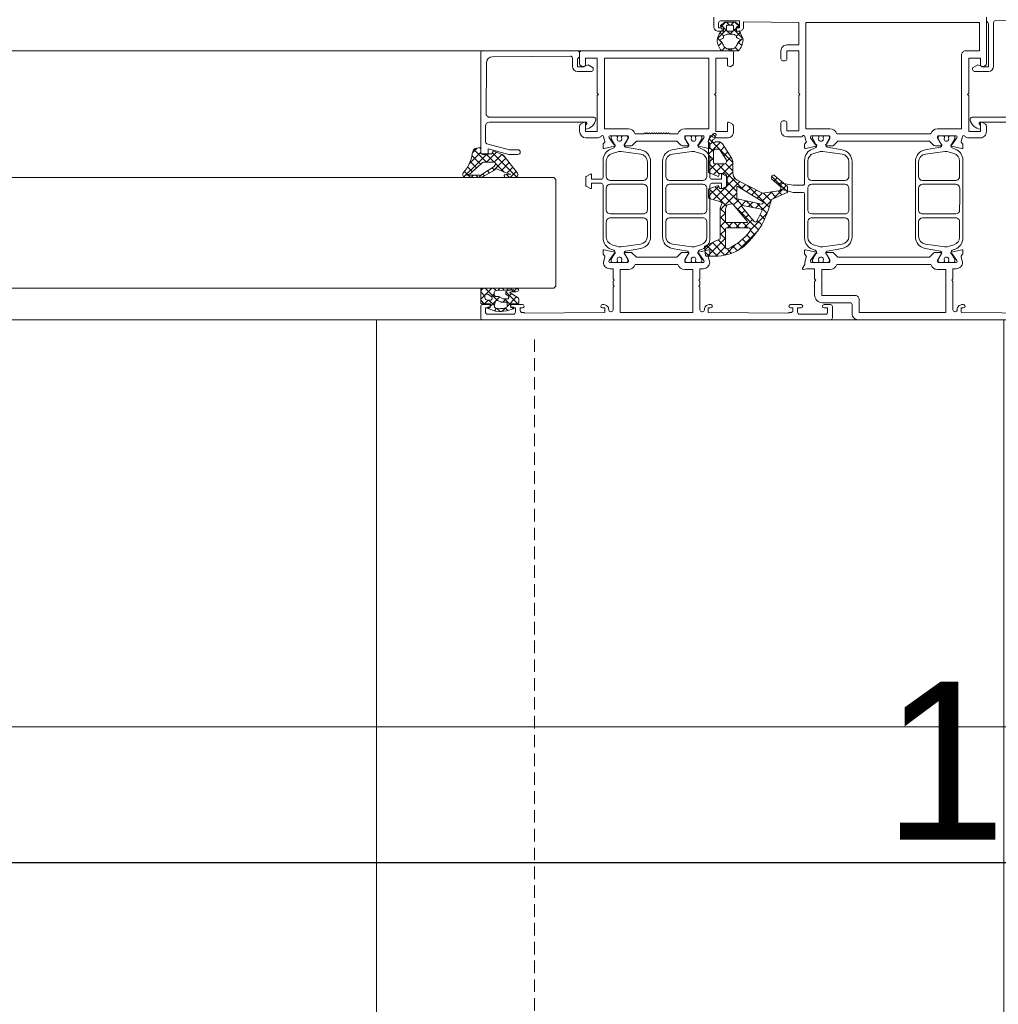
# Model space of a CAD drawing. Header units: millimetres. Extents: x 3652085 to 3778338, y -303702 to -273644.
# Tile 350 of 588: x 3709829 to 3710077, y -276650 to -276401. Entities that reach past the tile are written whole.
import ezdxf

# ---------------------------------------------------------------- set-up
doc = ezdxf.new("R2010")
doc.units = ezdxf.units.MM
doc.header["$PDMODE"] = 34
for name, pattern in [('AUSGEZOGEN', [0]), ('DASHED', [0.75, 0.5, -0.25]), ('HIDDEN2', [4.7625, 3.175, -1.5875])]:
    doc.linetypes.add(name, pattern=pattern)
doc.layers.add('!!!! BALCONY', color=7, linetype='Continuous')
doc.layers.add('DOOR', color=7, linetype='AUSGEZOGEN')
doc.layers.add('DIM-03    (HAUSART)', color=111, linetype='Continuous', lineweight=5)
doc.styles.add('1-20 Eng HA', font='arial.ttf', dxfattribs={"height": 40})
doc.dimstyles.new('1-20 Eng HA', dxfattribs={"dimtxt": 40, "dimasz": 16, "dimexe": 16, "dimexo": 5, "dimgap": 5, "dimtad": 1, "dimdec": 0, "dimlfac": -1, "dimzin": 0, "dimdsep": 46, "dimtxsty": '1-20 Eng HA', "dimblk": 'OBLIQUE', "dimcen": 0.09, "dimdle": 16, "dimclrd": 256, "dimclre": 256, "dimclrt": 256, "dimadec": 0, "dimazin": 0, "dimtfac": 1, "dimtdec": 0, "dimtofl": 0, "dimtmove": 0, "dimatfit": 3, "dimldrblk": 'OBLIQUE', "dimfxl": 1, "dimtolj": 1, "dimtzin": 0, "dimlwe": 0, "dimarcsym": 0})

# ---------------------------------------------------------------- blocks, each defined once
blk = doc.blocks.new('_Oblique')
at = {"color": 0, "linetype": 'ByBlock', "lineweight": -2}
blk.add_line((-0.5, -0.5), (0.5, 0.5), dxfattribs=at)
blk = doc.blocks.new('*D529')
at = {"layer": 'Defpoints', "color": 0, "lineweight": 0, "transparency": 16777216}
for p in [(3709329.54, -276474.75), (3709959.65, -276476.55), (3709959.65, -276682.11)]:
    blk.add_point(p, dxfattribs=at)
at = {"layer": 'DIM-03    (HAUSART)', "linetype": 'HIDDEN2', "lineweight": 0, "transparency": 16777216}
for p, q in [((3709329.54, -276479.75), (3709329.54, -276698.11)), ((3709959.65, -276481.55), (3709959.65, -276698.11))]:
    blk.add_line(p, q, dxfattribs=at)
at = {"layer": 'DIM-03    (HAUSART)', "lineweight": -2, "transparency": 16777216}
blk.add_line((3709313.54, -276682.11), (3709975.65, -276682.11), dxfattribs=at)
at = {"layer": 'DIM-03    (HAUSART)', "lineweight": -2, "transparency": 16777216, "xscale": 16, "yscale": 16, "zscale": 16, "rotation": 180}
blk.add_blockref('_Oblique', (3709329.54, -276682.11), dxfattribs=at)
at = {"layer": 'DIM-03    (HAUSART)', "lineweight": -2, "transparency": 16777216, "xscale": 16, "yscale": 16, "zscale": 16}
blk.add_blockref('_Oblique', (3709959.65, -276682.11), dxfattribs=at)
at = {"layer": 'DIM-03    (HAUSART)', "lineweight": 0, "transparency": 16777216, "insert": (3709644.59, -276656.68), "char_height": 40, "attachment_point": 5, "style": '1-20 Eng HA'}
blk.add_mtext('\\A1;630', dxfattribs=at)
blk = doc.blocks.new('*D530')
at = {"layer": 'Defpoints', "color": 0, "lineweight": 0, "transparency": 16777216}
for p in [(3710889.56, -276474.75), (3709959.65, -276476.55), (3710889.56, -276682.11)]:
    blk.add_point(p, dxfattribs=at)
at = {"layer": 'DIM-03    (HAUSART)', "linetype": 'HIDDEN2', "lineweight": 0, "transparency": 16777216}
for p, q in [((3710889.56, -276479.75), (3710889.56, -276698.11)), ((3709959.65, -276481.55), (3709959.65, -276698.11))]:
    blk.add_line(p, q, dxfattribs=at)
at = {"layer": 'DIM-03    (HAUSART)', "lineweight": -2, "transparency": 16777216}
blk.add_line((3709943.65, -276682.11), (3710905.56, -276682.11), dxfattribs=at)
at = {"layer": 'DIM-03    (HAUSART)', "lineweight": -2, "transparency": 16777216, "xscale": 16, "yscale": 16, "zscale": 16, "rotation": 180}
blk.add_blockref('_Oblique', (3709959.65, -276682.11), dxfattribs=at)
at = {"layer": 'DIM-03    (HAUSART)', "lineweight": -2, "transparency": 16777216, "xscale": 16, "yscale": 16, "zscale": 16}
blk.add_blockref('_Oblique', (3710889.56, -276682.11), dxfattribs=at)
at = {"layer": 'DIM-03    (HAUSART)', "lineweight": 0, "transparency": 16777216, "insert": (3710424.61, -276656.68), "char_height": 40, "attachment_point": 5, "style": '1-20 Eng HA'}
blk.add_mtext('\\A1;930', dxfattribs=at)
blk = doc.blocks.new('*D531')
at = {"layer": 'Defpoints', "color": 0, "lineweight": 0, "transparency": 16777216}
for p in [(3709295.05, -276480.55), (3710925.16, -276480.22), (3710925.16, -276741.34)]:
    blk.add_point(p, dxfattribs=at)
at = {"layer": 'DIM-03    (HAUSART)', "linetype": 'HIDDEN2', "lineweight": 0, "transparency": 16777216}
for p, q in [((3709295.05, -276485.55), (3709295.05, -276757.34)), ((3710925.16, -276485.22), (3710925.16, -276757.34))]:
    blk.add_line(p, q, dxfattribs=at)
at = {"layer": 'DIM-03    (HAUSART)', "lineweight": -2, "transparency": 16777216}
blk.add_line((3709279.05, -276741.34), (3710941.16, -276741.34), dxfattribs=at)
at = {"layer": 'DIM-03    (HAUSART)', "lineweight": -2, "transparency": 16777216, "xscale": 16, "yscale": 16, "zscale": 16, "rotation": 180}
blk.add_blockref('_Oblique', (3709295.05, -276741.34), dxfattribs=at)
at = {"layer": 'DIM-03    (HAUSART)', "lineweight": -2, "transparency": 16777216, "xscale": 16, "yscale": 16, "zscale": 16}
blk.add_blockref('_Oblique', (3710925.16, -276741.34), dxfattribs=at)
at = {"layer": 'DIM-03    (HAUSART)', "lineweight": 0, "transparency": 16777216, "insert": (3710110.1, -276715.9), "char_height": 40, "attachment_point": 5, "style": '1-20 Eng HA'}
blk.add_mtext('\\A1;1630', dxfattribs=at)
blk = doc.blocks.new('*D525')
at = {"layer": 'Defpoints', "color": 0, "lineweight": 0, "transparency": 16777216}
for p in [(3710885.16, -276613.85), (3710885.16, -276620.55), (3709335.05, -276626.55)]:
    blk.add_point(p, dxfattribs=at)
at = {"layer": 'DIM-03    (HAUSART)', "linetype": 'HIDDEN2', "lineweight": 0, "transparency": 16777216}
for p, q in [((3709335.05, -276621.55), (3709335.05, -276597.85)), ((3710885.16, -276615.55), (3710885.16, -276597.85))]:
    blk.add_line(p, q, dxfattribs=at)
at = {"layer": 'DIM-03    (HAUSART)', "lineweight": -2, "transparency": 16777216}
blk.add_line((3709319.05, -276613.85), (3710901.16, -276613.85), dxfattribs=at)
at = {"layer": 'DIM-03    (HAUSART)', "lineweight": -2, "transparency": 16777216, "xscale": 16, "yscale": 16, "zscale": 16, "rotation": 180}
blk.add_blockref('_Oblique', (3709335.05, -276613.85), dxfattribs=at)
at = {"layer": 'DIM-03    (HAUSART)', "lineweight": -2, "transparency": 16777216, "xscale": 16, "yscale": 16, "zscale": 16}
blk.add_blockref('_Oblique', (3710885.16, -276613.85), dxfattribs=at)
at = {"layer": 'DIM-03    (HAUSART)', "lineweight": 0, "transparency": 16777216, "insert": (3710110.1, -276588.43), "char_height": 40, "attachment_point": 5, "style": '1-20 Eng HA'}
blk.add_mtext('\\A1;1550', dxfattribs=at)
blk = doc.blocks.new('F_042')
at = {"color": 252, "lineweight": 0}
for p, q in [((879.02, -8.22), (880.17, -7.07)), ((881.19, -7.82), (880.44, -7.07)), ((881.54, -7.82), (882.29, -7.07)), ((883.73, -8.24), (882.56, -7.07)), ((878.16, -11.2), (880.49, -8.87)), ((879.82, -10.69), (878.84, -9.71)), ((879.52, -8.27), (879.1, -7.85)), ((881.42, -10.17), (879.74, -8.49)), ((881.31, -10.17), (882.18, -9.3)), ((882.22, -9.26), (883.04, -8.44)), ((883.21, -9.84), (882.29, -8.92)), ((883.21, -8.27), (883.65, -7.83)), ((884.57, -11.2), (883.21, -9.84)), ((883.56, -10.04), (883.9, -9.7)), ((879.44, -12.43), (878.17, -11.16)), ((878.44, -13.04), (879.3, -12.18)), ((882.94, -10.66), (883.56, -10.04)), ((883.39, -12.33), (884.56, -11.16)), ((884.3, -13.06), (883.46, -12.21)), ((879.25, -14.37), (879.14, -14.26)), ((879.23, -14.37), (880.03, -13.57)), ((880.03, -13.57), (880.08, -13.52)), ((881.37, -14.37), (880.85, -13.85)), ((881.35, -14.37), (881.87, -13.85)), ((883.49, -14.37), (882.67, -13.54)), ((883.47, -14.37), (883.83, -14.01)), ((820.96, -36.37), (820.97, -36.37))]:
    blk.add_line(p, q, dxfattribs=at)
at = {"lineweight": 0}
for p, q in [((880.64, -42.62), (886.64, -36.62)), ((885.07, -36.07), (885.7, -35.43)), ((883.83, -39.67), (882.83, -38.67)), ((886.81, -40.53), (883.76, -37.48)), ((885.54, -39.84), (886.81, -38.57)), ((886.81, -38.41), (885.8, -37.4)), ((946.24, -39.33), (943.06, -42.51)), ((944.76, -38.84), (944.49, -39.11)), ((945.41, -38.96), (946.57, -40.12)), ((882.29, -42.37), (881.16, -41.24)), ((882.99, -40.95), (881.99, -39.96)), ((885.54, -41.96), (886.81, -40.69)), ((886.81, -42.65), (885.54, -41.38)), ((941.56, -40.07), (935.39, -46.24)), ((938.13, -41.54), (941.31, -44.72)), ((939.08, -40.58), (938.15, -41.51)), ((939.13, -40.56), (941.09, -42.53)), ((940.53, -40), (943.04, -42.51)), ((943.23, -40.37), (941.06, -42.54)), ((942.87, -40.37), (945.23, -42.73)), ((944.49, -40.02), (947.4, -42.92)), ((946.72, -40.82), (944.86, -42.68)), ((877.98, -49.52), (884.54, -42.96)), ((880.64, -44.74), (882.56, -42.82)), ((882.35, -44.55), (880.64, -42.85)), ((883.17, -45.37), (882.35, -44.55)), ((883.46, -43.55), (882.87, -42.95)), ((885.56, -45.64), (883.46, -43.55)), ((884.12, -45.5), (886.81, -42.81)), ((886.81, -44.77), (885, -42.96)), ((936.4, -43.74), (937.91, -45.26)), ((937.26, -42.64), (939.35, -44.73)), ((940.78, -42.82), (938.57, -45.03)), ((941.61, -43.96), (941.02, -44.55)), ((942.79, -44.75), (942.27, -45.27)), ((944.86, -42.68), (944.49, -43.05)), ((945.23, -42.73), (948.74, -46.24)), ((946.61, -42.89), (945.51, -44)), ((947.79, -43.69), (946.54, -44.94)), ((947.16, -42.35), (946.61, -42.89)), ((868.07, -48.83), (870.85, -46.04)), ((870.23, -47.28), (869.43, -46.49)), ((879.7, -49.93), (882.3, -47.33)), ((885.55, -51.99), (880.16, -46.6)), ((881.23, -45.55), (880.64, -44.97)), ((882.3, -46.62), (881.23, -45.55)), ((886.41, -45.33), (886.81, -44.93)), ((935.53, -44.85), (937.05, -46.37)), ((938.01, -45.59), (937.23, -46.37)), ((938.27, -45.61), (938.53, -45.88)), ((943.97, -45.54), (943.52, -45.99)), ((944.27, -45.7), (944.93, -46.37)), ((945.71, -45.77), (945.11, -46.37)), ((946.3, -45.77), (946.9, -46.37)), ((947.68, -45.77), (947.08, -46.37)), ((948.59, -44.86), (947.8, -45.65)), ((866.83, -50.06), (867.95, -48.95)), ((867.97, -49.26), (867.15, -48.44)), ((870.48, -51.77), (868.04, -49.33)), ((868.26, -50.76), (869.24, -49.78)), ((869.11, -48.28), (868.29, -47.46)), ((871.47, -53.91), (876.95, -48.43)), ((875.86, -50.8), (874.68, -49.61)), ((877.19, -50), (876.08, -48.89)), ((878.51, -49.2), (877.47, -48.16)), ((883.94, -52.5), (878.87, -47.44)), ((878.93, -52.81), (882.69, -49.06)), ((880.81, -53.06), (885.14, -48.73)), ((882.32, -53.67), (886.69, -49.29)), ((886.81, -51.14), (884.24, -48.56)), ((869.71, -51.42), (871.08, -50.05)), ((873.22, -52.39), (870.84, -50.02)), ((870.99, -52.27), (872.93, -50.33)), ((873.26, -54.56), (870.99, -52.29)), ((874.54, -51.59), (873.28, -50.33)), ((875.64, -53.98), (877.32, -52.3)), ((878.5, -53.44), (877.36, -52.29)), ((879.37, -52.18), (879.11, -51.92)), ((880.49, -53.3), (879.37, -52.18)), ((883.87, -54.56), (879.7, -50.39)), ((886.34, -51.77), (886.81, -51.3)), ((872.03, -55.47), (874.64, -52.86)), ((874.95, -54.13), (873.85, -53.03)), ((876.7, -53.76), (875.61, -52.66)), ((877.67, -54.73), (877.64, -54.7)), ((878.57, -55.62), (877.67, -54.73)), ((878.31, -53.44), (878.93, -52.81)), ((879.53, -54.46), (878.5, -53.44)), ((878.61, -55.25), (880.14, -53.72)), ((882.57, -55.54), (883.87, -54.24)), ((875.96, -59.38), (872.01, -55.43)), ((872.66, -56.96), (873.76, -55.86)), ((873.38, -58.36), (874.5, -57.24)), ((876.37, -57.67), (875.72, -57.02)), ((876.43, -57.44), (878.61, -55.25)), ((876.78, -55.95), (876.68, -55.86)), ((877.61, -56.78), (876.78, -55.95)), ((881.12, -59.11), (883.87, -56.36)), ((883.87, -56.68), (882.57, -55.38)), ((874.22, -59.64), (876.43, -57.44)), ((875.76, -60.22), (876.25, -59.73)), ((876.24, -59.66), (875.96, -59.38)), ((877.81, -59.11), (876.37, -57.67)), ((876.88, -59.11), (878.18, -57.81)), ((879.93, -59.11), (878.63, -57.81)), ((879, -59.11), (880.3, -57.81)), ((882.06, -59.11), (880.76, -57.81)), ((883.87, -58.8), (882.54, -57.48)), ((882.57, -59.78), (883.87, -58.48)), ((883.87, -60.92), (882.57, -59.62)), ((875.56, -61.09), (874.52, -60.06)), ((875.13, -60.86), (875.76, -60.22)), ((879.18, -64.72), (875.56, -61.09)), ((876.1, -62.01), (877.17, -60.94)), ((877.12, -63.1), (878.22, -62)), ((882.57, -61.9), (883.87, -60.6)), ((887.12, -66.29), (882.57, -61.75)), ((882.57, -64.03), (884.41, -62.18)), ((878.23, -64.12), (879.07, -63.28)), ((879.07, -63.28), (879.39, -62.96)), ((879.6, -64.88), (880.68, -63.79)), ((882.59, -66.01), (879.88, -63.3)), ((881.01, -65.59), (882.15, -64.44)), ((885.02, -66.31), (882.57, -63.87)), ((882.69, -66.03), (885.84, -62.87)), ((884.56, -66.28), (887.27, -63.56)), ((887.76, -64.81), (885.79, -62.85)), ((879.55, -64.92), (879.6, -64.88)), ((886.64, -66.32), (887.7, -65.26)), ((936.22, -75.29), (935.36, -74.43)), ((936.99, -74.37), (936.57, -74.79)), ((937.91, -74.86), (937.42, -74.37)), ((939.11, -74.37), (938.73, -74.75)), ((939.62, -74.45), (939.54, -74.37)), ((940.15, -74.98), (939.62, -74.45)), ((943.35, -74.37), (940.48, -77.24)), ((941.23, -74.37), (940.59, -75.01)), ((942.85, -75.56), (941.66, -74.37)), ((944.09, -74.67), (943.79, -74.37)), ((944.49, -75.07), (944.09, -74.67)), ((938.12, -75.35), (935.11, -78.36)), ((937.82, -79.01), (935.41, -76.6)), ((936.49, -74.86), (936.07, -75.29)), ((937.45, -76.52), (936.74, -75.8)), ((938.5, -77.1), (936.99, -78.61)), ((938.86, -77.93), (938.03, -77.1)), ((938.73, -74.75), (938.58, -74.89)), ((940.37, -77.32), (939.7, -76.65)), ((941.61, -76.44), (941.05, -75.87)), ((941.74, -76.57), (941.61, -76.44)), ((944.49, -77.19), (942.85, -75.56)), ((944.49, -75.35), (943.42, -76.42)), ((935, -78.31), (934.93, -78.24)), ((936.35, -79.66), (936.1, -79.41)), ((936.43, -79.17), (936.13, -79.47)), ((938.32, -79.39), (937.66, -80.05)), ((939.07, -80.25), (938.15, -79.34)), ((940.34, -79.5), (939.55, -80.29)), ((940.48, -77.24), (940.18, -77.54)), ((940.53, -77.47), (940.37, -77.32)), ((941.04, -80.11), (940.42, -79.49)), ((941.55, -78.5), (940.71, -77.66)), ((942.32, -77.52), (941.03, -78.81)), ((942, -78.94), (941.55, -78.5)), ((942.59, -79.53), (942.21, -79.16)), ((942.42, -77.42), (942.32, -77.52)), ((942.69, -79.27), (942.33, -79.63)), ((943.54, -78.37), (942.59, -77.42)), ((944.49, -77.47), (943.59, -78.37))]:
    blk.add_line(p, q, dxfattribs=at)
at = {"color": 252, "lineweight": 0}
for points in [[(794.45, -6.83), (814.18, -6.68, -0.416523), (814.68, -7.18), (814.69, -18.27, 0.414161), (815.99, -19.57), (819.49, -19.57, 0.414214), (819.99, -19.07), (819.99, -18.67), (818.69, -17.92), (817.69, -18.28), (817.69, -18.37), (815.99, -18.37), (815.99, -7.58, -0.19885), (816.13, -7.22), (816.34, -7.02, 0.19885), (816.49, -6.66), (816.49, -5.87, 0.414227)], [(793.69, -32.37), (817.99, -32.37, -0.739503), (818.2, -33, 0.242223), (817.99, -33.41), (817.99, -34.15, 0.326592), (820.64, -31.8, 0.49432), (820.14, -31.17), (793.83, -31.17, -0.416011)], [(885.49, -5.87), (885.49, -8.17, -0.414214), (884.29, -9.37), (883.69, -9.37, -0.414214), (883.39, -9.07), (883.39, -8.87, -0.414214), (883.69, -8.57), (884.29, -8.57), (884.29, -7.27, 0.414214), (883.79, -6.77), (878.99, -6.77), (878.99, -8.57), (879.59, -8.57, -0.414214), (879.89, -8.87), (879.89, -9.07, -0.414214), (879.59, -9.37), (878.99, -9.37, -0.414214), (877.99, -8.37), (877.99, -6.97), (863.99, -7.17), (863.99, -12.87), (866.99, -12.87, -0.414214), (868.49, -14.37), (868.49, -16.37, -0.414214), (867.99, -16.87), (867.49, -16.87, -0.414214), (866.99, -16.37), (866.99, -14.37), (863.99, -14.37), (863.99, -25.07), (863.69, -25.37), (863.99, -25.67), (863.99, -34.57), (866.99, -34.57), (866.99, -32.57, -0.414214), (867.49, -32.07), (867.99, -32.07, -0.414214), (868.49, -32.57), (868.49, -34.57, -0.414214), (866.99, -36.07), (863.2, -36.07, -0.299438), (863.01, -35.95, 0.8147), (862.44, -36.07), (862.08, -37.28, 0.248868), (862.11, -37.47), (862.47, -37.91, -0.171386), (862.51, -38.03), (862.51, -38.86, -0.479656), (862.27, -39.06), (859.6, -38.47, -1.18732), (859.73, -38.09), (860.99, -36.34, 0.522696), (860.84, -35.87), (856.32, -35.87, 0.414214), (856.12, -36.07), (856.12, -36.41, 0.131688), (856.15, -36.51), (856.99, -37.97, -1), (856.99, -38.37), (855.49, -38.37, -0.17265), (855.17, -38.26), (854.08, -37.17), (830.89, -37.17), (829.8, -38.26, -0.17265), (829.49, -38.37), (827.99, -38.37, -1), (827.99, -37.97), (828.83, -36.51, 0.131688), (828.85, -36.41), (828.85, -36.07, 0.414214), (828.65, -35.87), (824.14, -35.87, 0.522696), (823.99, -36.34), (825.25, -38.09, -1.18732), (825.37, -38.47), (822.71, -39.06, -0.479656), (822.46, -38.86), (822.46, -38.03, -0.171386), (822.51, -37.91), (822.86, -37.47, 0.248868), (822.9, -37.28), (822.54, -36.07, 0.879905), (821.95, -35.99, -0.186234), (821.86, -36.11, -0.146116), (820.99, -36.37), (818.09, -36.37, -0.414214), (816.49, -34.77), (816.49, -33.38, -0.267946), (816.74, -32.94), (817.69, -32.4, -0.57735), (817.99, -32.57), (817.99, -34.77), (820.99, -34.77), (820.99, -25.67), (821.29, -25.37), (820.99, -25.07), (820.99, -16.17), (817.99, -16.17), (817.99, -18.17), (817.32, -18.35, -0.198991), (817.17, -18.33), (816.74, -18.08, -0.267858), (816.49, -17.65), (816.49, -5.87, -0.414214)], [(802.49, -80.72), (822.69, -80.57, 0.412055), (822.89, -80.37), (822.89, -79.37), (822.29, -79.37, -1.00125), (822.29, -78.57), (822.69, -78.57, -0.414214), (823.89, -79.77), (823.89, -79.87, 0.414214), (824.39, -80.37), (824.49, -80.37, 0.414214), (824.99, -79.87), (824.99, -72.67), (825.29, -72.37), (824.99, -72.07), (824.99, -69.47), (824.14, -69.47, -0.414214), (822.54, -67.87), (822.9, -66.45, 0.248868), (822.86, -66.27), (822.51, -65.83, -0.171386), (822.46, -65.7), (822.46, -64.87, -0.479656), (822.71, -64.68), (825.37, -65.27, -1.18732), (825.25, -65.64), (823.99, -67.4, 0.522696), (824.14, -67.87), (828.65, -67.87, 0.414214), (828.85, -67.67), (828.85, -67.32, 0.131688), (828.83, -67.22), (827.99, -65.77, -1), (827.99, -65.37), (829.49, -65.37, -0.17265), (829.8, -65.48), (830.89, -66.57), (854.08, -66.57), (855.17, -65.48, -0.17265), (855.49, -65.37), (856.99, -65.37, -1), (856.99, -65.77), (856.15, -67.22, 0.131688), (856.12, -67.32), (856.12, -67.67, 0.414214), (856.32, -67.87), (860.84, -67.87, 0.522696), (860.99, -67.4), (859.73, -65.64, -1.18732), (859.6, -65.27), (862.27, -64.68, -0.479656), (862.51, -64.87), (862.51, -65.7, -0.171386), (862.47, -65.83), (862.11, -66.27, 0.248868), (862.08, -66.45), (862.44, -67.87), (862.44, -68.32, 0.131627), (862.46, -68.42), (863.01, -69.37, -0.66317), (862.79, -69.66), (862.05, -69.47, 0.062522), (862, -69.47), (859.99, -69.47), (859.99, -72.07), (859.69, -72.37), (859.99, -72.67), (859.99, -76.07, -0.41421), (857.99, -78.07), (850.99, -78.07, 0.414214), (850.49, -78.57), (850.49, -80.87, -0.414214), (848.99, -82.37), (848.99, -82.37), (791.99, -82.37, -0.414214)]]:
    blk.add_lwpolyline(points, format="xyb", dxfattribs=at)
for points in [[(840.24, -7.17), (818.29, -7.17), (818.29, -14.37), (821.79, -14.37, -0.414214), (822.79, -15.37), (822.79, -34.07), (828.85, -34.07, -0.333976), (830.58, -35.37), (854.39, -35.37, -0.333976), (856.12, -34.07), (862.19, -34.07), (862.19, -7.17), (840.24, -7.17)], [(878.05, -11.57, 0.069459), (878.44, -13.05, 0.069459), (879.23, -14.37, -0.000593), (883.6, -14.37, 0.122996), (884.68, -11.58, 0.041051), (884.27, -10.43, 0.041051), (883.69, -9.37), (883.04, -9.37), (883.04, -8.27), (883.62, -8.27, 0.680876), (883.76, -7.92), (882.74, -7.07), (880.04, -7.07), (879.02, -7.92, 0.680876), (879.15, -8.27), (879.74, -8.27), (879.74, -9.37), (879.06, -9.37, 0.083739), (878.05, -11.57)], [(882.29, -9.07, -0.414224), (881.99, -9.37), (880.79, -9.37, -0.414214), (880.49, -9.07), (880.49, -8.12, -0.414214), (880.79, -7.82), (881.99, -7.82, -0.414224), (882.29, -8.12), (882.29, -9.07)], [(881.03, -13.85, -0.327724), (879.73, -13, 0.018786), (879.17, -11.95), (878.66, -11.57), (879.21, -11.27, -0.004698), (879.71, -11.01, -0.188328), (880.07, -10.38, -0.16928), (880.7, -10.17), (882.08, -10.17, -0.162938), (882.69, -10.37, -0.194317), (883.07, -11.01, -0.010338), (883.11, -11.27), (884.1, -11.57), (883.59, -11.95, -0.002095), (883.05, -12.95, -0.349495), (881.74, -13.85), (881.03, -13.85)], [(822.47, -61.73), (822.47, -42.01, -0.315172), (824.44, -39.19), (825.15, -38.93, 0.466299), (825.41, -38.21), (824.51, -36.65, -0.131644), (824.49, -36.55), (824.49, -36.17, -0.414214), (824.79, -35.87), (825.65, -35.87), (825.92, -35.92, -0.363799), (826.09, -36.11), (826.09, -36.33, 1.696128), (827.14, -36.33), (827.14, -36.11, -0.363979), (827.3, -35.92), (827.57, -35.87), (828.44, -35.87, -0.414214), (828.74, -36.17), (828.74, -36.55, -0.131641), (828.71, -36.65), (827.83, -38.17, 0.127337), (827.81, -38.27), (827.81, -38.31, 0.363431), (828.14, -38.71), (832, -39.4, -0.363431), (834.47, -42.35), (834.47, -61.39, -0.363431), (832, -64.34), (828.14, -65.03, 0.363431), (827.81, -65.42), (827.81, -65.47, 0.127337), (827.83, -65.56), (828.71, -67.08, -0.131641), (828.74, -67.18), (828.74, -67.57, -0.414214), (828.44, -67.87), (827.57, -67.87), (827.3, -67.82, -0.363979), (827.14, -67.62), (827.14, -67.41, 1.696128), (826.09, -67.41), (826.09, -67.62, -0.363799), (825.92, -67.82), (825.65, -67.87), (824.79, -67.87, -0.414214), (824.49, -67.57), (824.49, -67.18, -0.131644), (824.51, -67.08), (825.41, -65.53, 0.466299), (825.15, -64.81), (824.44, -64.55, -0.315172), (822.47, -61.73)], [(850.5, -61.39), (850.5, -42.35, -0.363431), (852.98, -39.4), (856.84, -38.71, 0.363431), (857.17, -38.31), (857.17, -38.27, 0.127337), (857.14, -38.17), (856.26, -36.65, -0.131641), (856.24, -36.55), (856.24, -36.17, -0.414214), (856.54, -35.87), (857.4, -35.87), (857.67, -35.92, -0.363979), (857.84, -36.11), (857.84, -36.33, 1.696128), (858.89, -36.33), (858.89, -36.11, -0.363799), (859.05, -35.92), (859.32, -35.87), (860.19, -35.87, -0.414214), (860.49, -36.17), (860.49, -36.55, -0.131644), (860.46, -36.65), (859.56, -38.21, 0.466299), (859.82, -38.93), (860.53, -39.19, -0.153856), (861.96, -40.29, -0.153856), (862.51, -42.01), (862.52, -47.86, 0.413718), (863.02, -48.36), (865.38, -48.36), (867.95, -47.9, -0.464204), (868.53, -48.39), (868.53, -49.32), (865.38, -50.16), (863.01, -50.16, 0.414112), (862.51, -50.66), (862.51, -61.73, -0.315172), (860.53, -64.55), (859.82, -64.81, 0.466299), (859.56, -65.53), (860.46, -67.08, -0.131644), (860.49, -67.18), (860.49, -67.57, -0.414214), (860.19, -67.87), (859.32, -67.87), (859.05, -67.82, -0.363799), (858.89, -67.62), (858.89, -67.41, 1.696128), (857.84, -67.41), (857.84, -67.62, -0.363979), (857.67, -67.82), (857.4, -67.87), (856.54, -67.87, -0.414214), (856.24, -67.57), (856.24, -67.18, -0.131641), (856.26, -67.08), (857.14, -65.56, 0.127337), (857.17, -65.47), (857.17, -65.42, 0.363431), (856.84, -65.03), (852.98, -64.34, -0.363431), (850.5, -61.39)], [(833.67, -44.29), (833.67, -42.46, 0.375764), (831.94, -40.47), (827.04, -39.82, 0.107262), (826.2, -39.89), (824.74, -40.33, 0.338057), (823.27, -42.26), (823.27, -46.12, 0.414362), (824.27, -47.12), (832.67, -47.12, 0.414082), (833.67, -46.12), (833.67, -44.29)], [(851.31, -46.12, 0.303255), (851.92, -47.04, 0.098463), (852.31, -47.12), (860.71, -47.12, 0.414362), (861.71, -46.12), (861.71, -42.26, 0.338057), (860.23, -40.33), (858.78, -39.89, 0.107262), (857.93, -39.82), (853.04, -40.47, 0.375764), (851.31, -42.46), (851.31, -46.12)], [(823.26, -51.87), (823.27, -54.62, 0.414065), (824.27, -55.61), (832.67, -55.61, 0.414345), (833.67, -54.61), (833.66, -49.11, 0.414082), (832.66, -48.11), (824.26, -48.11, 0.41423), (823.26, -49.12), (823.26, -51.87)], [(852.31, -48.11, 0.414082), (851.31, -49.11), (851.31, -54.61, 0.414345), (852.31, -55.61), (860.71, -55.61, 0.414065), (861.71, -54.62), (861.71, -49.12, 0.41423), (860.71, -48.11), (852.31, -48.11)], [(823.27, -59.55), (823.27, -61.48, 0.338057), (824.74, -63.41), (826.2, -63.85, 0.107262), (827.04, -63.92), (831.94, -63.26, 0.375764), (833.67, -61.28), (833.67, -57.61, 0.414082), (832.67, -56.61), (824.27, -56.61, 0.414362), (823.27, -57.62), (823.27, -59.55)], [(861.71, -59.55), (861.71, -57.62, 0.414362), (860.71, -56.61), (852.31, -56.61, 0.414082), (851.31, -57.61), (851.31, -61.28, 0.375764), (853.04, -63.26), (857.93, -63.92, 0.107262), (858.78, -63.85), (860.23, -63.41, 0.338057), (861.71, -61.48), (861.71, -59.55)], [(837.74, -80.57), (848.69, -80.57), (848.69, -77.27, -0.414214), (849.69, -76.27), (858.19, -76.27), (858.19, -69.67), (856.12, -69.67, -0.333976), (854.39, -68.37), (830.58, -68.37, -0.333976), (828.85, -69.67), (826.79, -69.67), (826.79, -80.57), (837.74, -80.57)]]:
    blk.add_lwpolyline(points, format="xyb", close=True, dxfattribs=at)
at = {"lineweight": 0}
for points in [[(918.99, -14.37), (880.99, -14.37, 0.198913), (880.63, -14.51, 0.198913), (880.49, -14.87), (880.49, -17.65, 0.267858), (880.74, -18.08), (881.16, -18.33, 0.198991), (881.32, -18.35), (881.99, -18.17), (881.99, -16.17), (884.99, -16.17), (884.99, -25.07), (885.29, -25.37), (884.99, -25.67), (884.99, -34.77), (881.99, -34.77), (881.99, -32.57, 0.57735), (881.69, -32.4), (880.74, -32.94, 0.267946), (880.49, -33.38), (880.49, -34.77, 0.414214), (882.09, -36.37), (884.98, -36.37, 0.146116), (885.86, -36.11, 0.186234), (885.95, -35.99, -0.879905), (886.54, -36.07), (886.9, -37.28, -0.248868), (886.86, -37.47), (886.51, -37.91, 0.171386), (886.46, -38.03), (886.46, -38.86, 0.479656), (886.7, -39.06), (889.37, -38.47, 1.18732), (889.25, -38.09), (888, -36.35, -0.541749), (888.14, -35.87), (892.65, -35.87, -0.414214), (892.85, -36.07), (892.85, -36.41, -0.131688), (892.83, -36.51), (891.99, -37.97, 1), (891.99, -38.37), (893.49, -38.37, 0.198986), (893.84, -38.22), (894.89, -37.17), (905.08, -37.17), (906.17, -38.26, 0.17265), (906.49, -38.37), (907.99, -38.37, 1), (907.99, -37.97), (907.15, -36.51, -0.131688), (907.12, -36.41), (907.12, -36.07, -0.414214), (907.32, -35.87), (911.84, -35.87, -0.522696), (911.99, -36.34), (910.73, -38.09, 1.18732), (910.6, -38.47), (913.27, -39.06, 0.479656), (913.51, -38.86), (913.51, -38.03, 0.171386), (913.47, -37.91), (913.11, -37.47, -0.248868), (913.08, -37.28), (913.44, -36.07, -0.879905), (914.03, -35.99, 0.186234), (914.11, -36.11, 0.146116), (914.99, -36.37), (917.88, -36.36, 0.413824), (919.48, -34.76), (919.48, -33.38, 0.267946), (919.23, -32.94), (918.28, -32.4, 0.57735), (917.98, -32.57), (917.98, -34.77), (914.99, -34.77), (914.99, -25.67), (914.69, -25.37), (914.99, -25.07), (914.99, -16.17), (917.99, -16.17), (917.99, -18.17), (918.66, -18.35, 0.198991), (918.81, -18.33), (919.24, -18.08, 0.267858), (919.49, -17.65), (919.49, -14.87, 0.414214), (918.99, -14.37)], [(943.14, -30.16, -0.416011), (942.14, -31.17), (915.84, -31.17, 0.49432), (915.34, -31.8, 0.326592), (917.99, -34.15), (917.99, -33.41, 0.242223), (917.78, -33, -0.739503), (917.99, -32.37), (942.28, -32.37, -0.4137), (943.28, -33.37), (943.29, -37.35, -0.339968), (942.92, -37.84), (937.21, -39.37), (935.09, -39.37, 0.999985), (935.09, -40.57), (937.36, -40.57), (942.59, -39.17), (942.59, -40.57), (943.99, -40.57, 0.414214), (944.49, -40.07), (944.49, -14.87, 0.4142), (943.99, -14.37), (919.99, -14.37, 0.414227), (919.49, -14.87), (919.49, -15.66, 0.19885), (919.63, -16.02), (919.84, -16.22, -0.19885), (919.99, -16.58), (919.99, -18.37), (918.29, -18.37), (918.29, -18.28), (917.29, -17.92), (915.99, -18.67), (915.99, -19.07, 0.414214), (916.49, -19.57), (919.99, -19.57, 0.414161), (921.29, -18.27), (921.29, -16.18, -0.416523), (921.79, -15.68), (941.52, -15.83, -0.410062), (943.01, -17.32), (943.14, -30.16)], [(899.99, -16.17), (913.19, -16.17), (913.19, -34.07), (907.12, -34.07, 0.332386), (905.39, -35.37), (903.29, -35.37), (902.99, -35.07), (902.69, -35.37), (902.39, -35.07), (902.09, -35.37), (901.79, -35.07), (901.49, -35.37), (901.19, -35.07), (900.89, -35.37), (900.59, -35.07), (900.29, -35.37), (899.99, -35.07), (899.69, -35.37), (899.39, -35.07), (899.09, -35.37), (898.79, -35.07), (898.49, -35.37), (898.19, -35.07), (897.89, -35.37), (897.59, -35.07), (897.29, -35.37), (896.99, -35.07), (896.69, -35.37), (894.58, -35.37, 0.332383), (892.85, -34.07), (886.79, -34.07), (886.79, -16.17), (899.99, -16.17)], [(881.37, -65.72, -0.037771), (879.62, -64.96, -0.037771), (878.01, -63.95, -0.034603), (875.5, -61.32, -0.034603), (873.38, -58.37, -0.03401), (872.41, -56.39, -0.042848), (870.91, -51.97), (866.93, -50.15, -0.293706), (866.81, -49.97), (866.81, -48.82, -0.219109), (866.88, -48.67), (870.05, -45.95, -0.98769), (870.78, -46.78), (868.55, -48.79, -0.214808), (868.47, -48.82), (868.25, -48.79, 1.000177), (868.18, -49.39), (868.47, -49.42, -0.203939), (868.64, -49.52, 0.194807), (869.02, -49.75), (873.21, -50.37), (879.56, -47.07, 0.137361), (880.35, -46.34, 0.137361), (880.64, -45.3), (880.64, -42.64, -0.144471), (880.96, -41.55), (883.33, -37.89, -0.267949), (884.24, -37.36), (884.95, -37.36, -0.196262), (885.17, -37.45, 1.358418), (885.53, -36.74, -0.245415), (885.3, -36.56), (884.96, -35.83, -0.889946), (885.67, -35.39), (886.72, -36.72, -0.168878), (886.81, -36.98), (886.81, -45.04, -0.315341), (886.67, -45.23), (884.28, -46.11), (884.08, -45.37), (883.08, -45.37, 0.212432), (882.3, -45.81), (882.3, -48.71, 0.150444), (882.73, -49.07, 0.093981), (883.08, -49.15), (884.08, -49.15), (884.28, -48.42), (886.67, -49.29, -0.315299), (886.81, -49.49), (886.81, -51.47, -0.334813), (886.66, -51.68), (884.32, -52.35, 0.125222), (883.47, -52.84, 0.288651), (883.44, -52.95), (883.87, -54.19), (883.87, -61.92), (887.77, -63.8, -0.326691), (887.88, -64.01), (887.57, -66.1, -0.34898), (887.39, -66.27, -0.088383), (881.37, -65.72)], [(886.47, -61.73, 0.153856), (887.01, -63.45, 0.153856), (888.45, -64.55), (889.15, -64.81, -0.466299), (889.41, -65.53), (888.52, -67.08, 0.131644), (888.49, -67.18), (888.49, -67.57, 0.414214), (888.79, -67.87), (889.65, -67.87), (889.92, -67.82, 0.363799), (890.09, -67.62), (890.09, -67.41, -1.696128), (891.14, -67.41), (891.14, -67.62, 0.363979), (891.3, -67.82), (891.57, -67.87), (892.44, -67.87, 0.414214), (892.74, -67.57), (892.74, -67.18, 0.131641), (892.71, -67.08), (891.84, -65.56, -0.127337), (891.81, -65.47), (891.81, -65.42, -0.363431), (892.14, -65.03), (896, -64.34, 0.363431), (898.47, -61.39), (898.47, -42.35, 0.363431), (896, -39.4), (892.14, -38.71, -0.363431), (891.81, -38.31), (891.81, -38.27, -0.127337), (891.84, -38.17), (892.71, -36.65, 0.131641), (892.74, -36.55), (892.74, -36.17, 0.414214), (892.44, -35.87), (891.57, -35.87), (891.3, -35.92, 0.363979), (891.14, -36.11), (891.14, -36.33, -1.696128), (890.09, -36.33), (890.09, -36.11, 0.363799), (889.92, -35.92), (889.65, -35.87), (888.79, -35.87, 0.414214), (888.49, -36.17), (888.49, -36.55, 0.131644), (888.52, -36.65), (889.41, -38.21, -0.466299), (889.15, -38.93), (888.45, -39.19, 0.315172), (886.47, -42.01), (886.46, -46.36, -0.414345), (885.96, -46.86), (883.57, -46.86), (883.57, -45.71, 0.577331), (883.27, -45.53), (882.17, -46.17, 0.267965), (882.07, -46.34), (882.07, -48.38, 0.267965), (882.17, -48.55), (883.27, -49.19, 0.577331), (883.57, -49.01), (883.57, -47.86), (885.97, -47.86, -0.414117), (886.47, -48.36), (886.47, -61.73)], [(903.98, -64.34), (907.84, -65.03, -0.363431), (908.17, -65.42), (908.17, -65.47, -0.127337), (908.14, -65.56), (907.26, -67.08, 0.131641), (907.24, -67.18), (907.24, -67.57, 0.414214), (907.54, -67.87), (908.4, -67.87), (908.67, -67.82, 0.363979), (908.84, -67.62), (908.84, -67.41, -1.696128), (909.89, -67.41), (909.89, -67.62, 0.363799), (910.05, -67.82), (910.32, -67.87), (911.19, -67.87, 0.414214), (911.49, -67.57), (911.49, -67.18, 0.131644), (911.46, -67.08), (910.56, -65.53, -0.466299), (910.82, -64.81), (911.53, -64.55, 0.315172), (913.5, -61.73), (913.51, -48.36, -0.414117), (914.01, -47.86), (916.41, -47.86), (916.41, -49.01, 0.577331), (916.71, -49.19), (917.81, -48.55, 0.267965), (917.91, -48.38), (917.91, -46.34, 0.267965), (917.81, -46.17), (916.71, -45.53, 0.577331), (916.41, -45.71), (916.41, -46.86), (914.01, -46.86, -0.414345), (913.51, -46.36), (913.5, -42.01, 0.315172), (911.53, -39.19), (910.82, -38.93, -0.466299), (910.56, -38.21), (911.46, -36.65, 0.131644), (911.49, -36.55), (911.49, -36.17, 0.414214), (911.19, -35.87), (910.32, -35.87), (910.05, -35.92, 0.363799), (909.89, -36.11), (909.89, -36.33, -1.696128), (908.84, -36.33), (908.84, -36.11, 0.363979), (908.67, -35.92), (908.4, -35.87), (907.54, -35.87, 0.414214), (907.24, -36.17), (907.24, -36.55, 0.131641), (907.26, -36.65), (908.14, -38.17, -0.127337), (908.17, -38.27), (908.17, -38.31, -0.363431), (907.84, -38.71), (903.98, -39.4, 0.363431), (901.5, -42.35), (901.5, -61.39, 0.363431), (903.98, -64.34)], [(884.11, -42.96), (885.24, -42.96, 0.414242), (885.54, -42.66), (885.54, -39.56, 0.414286), (885.24, -39.26), (884.25, -39.26, 0.254568), (884, -39.4), (882.4, -41.88, 0.594259), (882.98, -42.96), (884.11, -42.96)], [(888.27, -47.12, -0.414362), (887.27, -46.12), (887.27, -42.26, -0.338057), (888.74, -40.33), (890.2, -39.89, -0.107262), (891.04, -39.82), (895.94, -40.47, -0.375764), (897.67, -42.46), (897.67, -46.12, -0.414082), (896.67, -47.12), (888.27, -47.12)], [(902.31, -44.29), (902.3, -42.46, -0.375764), (904.04, -40.47), (908.93, -39.82, -0.107262), (909.78, -39.89), (911.23, -40.33, -0.338057), (912.71, -42.26), (912.71, -46.12, -0.198978), (912.41, -46.83, -0.198978), (911.71, -47.12), (903.31, -47.12, -0.414082), (902.31, -46.12), (902.31, -44.29)], [(946.65, -40.41, 0.073105), (947.43, -42.99, 0.073105), (948.92, -45.24, -0.611617), (948.31, -46.37), (944.76, -46.37, -0.135371), (943.86, -46.18), (940.86, -44.46, 0.600795), (940.11, -44.4, -0.039523), (936.88, -45.57), (938.17, -45.6, -0.98584), (938.16, -46.37), (935.83, -46.37, -0.588526), (935.18, -45.28), (938.56, -40.99, -0.170077), (939.03, -40.6), (941.18, -39.74, -0.46953), (941.45, -39.84), (941.65, -40.29, 0.327485), (941.79, -40.37), (944.29, -40.37, 0.417705), (944.49, -40.2), (944.49, -39, -0.496087), (944.73, -38.83), (945.67, -39.02, -0.281435), (946.41, -39.63), (946.63, -40.33), (946.65, -40.41)], [(944.25, -42.83, 0.353239), (943.77, -42.51), (941.24, -42.51, 0.527417), (940.78, -43.11), (940.97, -43.47, 0.120402), (941.12, -43.63), (943.92, -45.5, 0.199747), (944.76, -45.77), (947.99, -45.77), (948, -45.68), (947.65, -45.62, -0.133794), (946.78, -45.17), (944.25, -42.83)], [(879.54, -51.83, 0.354754), (879.7, -51.64), (879.7, -48.84, 0.583728), (879.39, -48.67), (873.16, -52.43, 0.844982), (873.43, -53.12), (879.54, -51.83)], [(887.27, -51.87), (887.26, -49.12, -0.19892), (887.56, -48.41, -0.19892), (888.26, -48.11), (896.67, -48.11, -0.414082), (897.67, -49.11), (897.67, -54.61, -0.198971), (897.38, -55.32, -0.198971), (896.67, -55.61), (888.27, -55.61, -0.414065), (887.27, -54.62), (887.27, -51.87)], [(911.71, -48.11, -0.41423), (912.71, -49.12), (912.71, -54.62, -0.414065), (911.71, -55.61), (903.31, -55.61, -0.414345), (902.31, -54.61), (902.31, -49.11, -0.414082), (903.31, -48.11), (911.71, -48.11)], [(876.85, -55.65), (878.42, -53.76, 0.319056), (878.44, -53.53, 0.319056), (878.23, -53.44), (873.4, -54.45, 0.465262), (873.26, -54.72, 0.044321), (874.64, -57.46, 0.519599), (875.29, -57.54), (876.85, -55.65)], [(878.79, -55.35), (877.02, -57.48, 0.635189), (877.18, -57.81), (882.07, -57.81, 0.41422), (882.57, -57.31), (882.57, -54.49), (882.55, -54.33), (882.3, -53.61, 0.251568), (881.95, -53.28), (881.07, -53.06, 0.290915), (880.56, -53.22), (878.79, -55.35)], [(896.67, -56.61, -0.414082), (897.67, -57.61), (897.67, -61.28, -0.375764), (895.94, -63.26), (891.04, -63.92, -0.107262), (890.2, -63.85), (888.74, -63.41, -0.338057), (887.27, -61.48), (887.27, -57.62, -0.414362), (888.27, -56.61), (896.67, -56.61)], [(906.48, -63.59), (904.04, -63.26, -0.375764), (902.3, -61.28), (902.31, -57.61, -0.414082), (903.31, -56.61), (911.71, -56.61, -0.414362), (912.71, -57.62), (912.71, -61.48, -0.338057), (911.23, -63.41), (909.78, -63.85, -0.107262), (908.93, -63.92), (906.48, -63.59)], [(876.33, -59.9, 0.128799), (881.87, -64.41, 0.539644), (882.57, -63.95), (882.57, -59.61, 0.414225), (882.07, -59.11), (876.74, -59.11, 0.614186), (876.33, -59.9)], [(855.99, -82.37), (943.99, -82.37, 0.414214), (944.49, -81.87), (944.49, -79.07, 0.414214), (943.99, -78.57), (942.39, -78.57, 1), (942.39, -79.37), (943.29, -79.37), (943.29, -80.47, -0.414214), (942.79, -80.97), (936.19, -80.97, -0.414214), (935.69, -80.47), (935.69, -79.37), (936.59, -79.37, 1), (936.59, -78.57), (933.89, -78.57, 1.00001), (933.89, -79.37), (934.49, -79.37), (934.49, -80.07, -0.414214), (933.99, -80.57), (933.49, -80.57), (933.49, -80.72), (913.09, -80.57), (913.09, -79.37), (913.69, -79.37, 1.00125), (913.69, -78.57), (913.29, -78.57, 0.414214), (912.09, -79.77), (912.09, -79.87, -0.414214), (911.59, -80.37), (911.49, -80.37, -0.414214), (910.99, -79.87), (910.99, -74.17), (910.69, -73.87), (910.99, -73.57), (910.99, -72.67), (910.69, -72.37), (910.99, -72.07), (910.99, -69.47), (911.84, -69.47, 0.414214), (913.44, -67.87), (913.08, -66.45, -0.248868), (913.11, -66.27), (913.47, -65.83, 0.171386), (913.51, -65.7), (913.51, -64.87, 0.479656), (913.27, -64.68), (910.6, -65.27, 1.18732), (910.73, -65.64), (911.99, -67.4, -0.522696), (911.84, -67.87), (907.32, -67.87, -0.414214), (907.12, -67.67), (907.12, -67.32, -0.131589), (907.15, -67.22), (907.99, -65.77, 1), (907.99, -65.37), (906.49, -65.37, 0.198555), (906.14, -65.51), (905.08, -66.57), (894.89, -66.57), (893.84, -65.51, 0.198912), (893.49, -65.37), (891.99, -65.37, 1), (891.99, -65.77), (892.83, -67.22, -0.131589), (892.85, -67.32), (892.85, -67.67, -0.414214), (892.65, -67.87), (888.14, -67.87, -0.522696), (887.99, -67.4), (889.25, -65.64, 1.18732), (889.37, -65.27), (886.71, -64.68, 0.479656), (886.46, -64.87), (886.46, -65.7, 0.171386), (886.51, -65.83), (886.86, -66.27, -0.248868), (886.9, -66.45), (886.54, -67.87, 0.414214), (888.14, -69.47), (888.99, -69.47), (888.99, -72.07), (889.29, -72.37), (888.99, -72.67), (888.99, -73.57), (889.29, -73.87), (888.99, -74.17), (888.99, -79.87, -0.414214), (888.49, -80.37), (888.39, -80.37, -0.414214), (887.89, -79.87), (887.89, -79.77, 0.414214), (886.69, -78.57), (886.29, -78.57, 1.00125), (886.29, -79.37), (886.89, -79.37), (886.89, -80.57), (866.49, -80.72), (866.49, -80.57), (865.99, -80.57, -0.414214), (865.49, -80.07), (865.49, -79.37), (866.09, -79.37, 1.00001), (866.09, -78.57), (863.39, -78.57, 1), (863.39, -79.37), (864.29, -79.37), (864.29, -80.47, -0.414214), (863.79, -80.97), (857.19, -80.97, -0.414214), (856.69, -80.47), (856.69, -79.37), (857.59, -79.37, 1), (857.59, -78.57), (855.99, -78.57, 0.414214), (855.49, -79.07), (855.49, -81.87, 0.414214), (855.99, -82.37)], [(899.99, -80.57), (890.79, -80.57), (890.79, -69.67), (892.85, -69.67, 0.333976), (894.58, -68.37), (905.39, -68.37, 0.332462), (907.12, -69.67), (909.19, -69.67), (909.19, -80.57), (899.99, -80.57)], [(935.54, -74.37), (944.19, -74.37, -0.198913), (944.4, -74.46, -0.198913), (944.49, -74.67), (944.49, -78.07, -0.414214), (944.19, -78.37), (942.09, -78.37, 0.414214), (941.99, -78.47), (941.99, -78.87, 0.414214), (942.29, -79.17), (942.51, -79.17, -0.665155), (942.65, -79.51), (940.77, -80.21), (939.72, -80.3, -0.037416), (938.73, -80.21), (937.88, -80.12), (936.28, -79.64, -0.217158), (936.15, -79.53), (936.12, -79.45, -0.544925), (936.3, -79.17), (936.69, -79.17, 0.414214), (936.99, -78.87), (936.99, -78.47, 0.414214), (936.89, -78.37), (935.18, -78.37, -0.414214), (934.88, -78.07), (934.88, -77.09, -0.264132), (935.02, -76.83), (937.07, -75.61, 0.587695), (937.06, -75.43), (936.85, -75.32, 0.120185), (936.71, -75.29), (935.63, -75.29, -0.056618), (935.56, -75.28), (935.1, -75.17, -0.685292), (935.02, -74.62), (935.39, -74.41), (935.54, -74.37)], [(938.33, -74.88), (936.18, -74.77), (936.16, -74.82), (937.65, -75.01, -0.095683), (937.76, -75.04), (937.98, -75.16, -0.273211), (938.13, -75.43), (938.13, -75.75, -0.243176), (938.01, -76), (937.57, -76.31, 0.195639), (937.45, -76.5), (937.41, -76.74, 0.468397), (937.7, -77.1), (938.67, -77.1, 0.118373), (938.94, -77.03), (939.91, -76.54, -0.118373), (940.18, -76.47), (940.75, -76.47, 0.414214), (941.05, -76.17), (941.05, -75.59, 0.399031), (940.48, -74.99), (938.33, -74.88)], [(942.4, -77.42), (942.82, -77.42, 0.414214), (943.42, -76.82), (943.42, -76.25, 0.141814), (943.39, -76.15), (943.37, -76.12, 0.209904), (943.1, -75.94), (942.86, -75.89, 0.204901), (942.55, -75.96), (941.81, -76.51, 0.153119), (941.67, -76.7), (941.6, -76.89, 0.515891), (941.98, -77.42), (942.4, -77.42)], [(939.85, -77.68), (939.4, -77.88, -0.103917), (939.16, -77.93), (938.06, -77.93, 0.439256), (937.76, -78.26), (937.83, -79.04, 0.321894), (938.05, -79.31), (938.7, -79.52), (939.56, -79.57), (940.74, -79.46, 0.142395), (940.91, -79.32, 0.142395), (940.98, -79.11), (941.03, -78.79, 0.11993), (941.02, -78.65), (940.72, -77.67, 0.446268), (940.31, -77.48), (939.85, -77.68)]]:
    blk.add_lwpolyline(points, format="xyb", close=True, dxfattribs=at)
for points in [[(880.99, -14.37), (1517, -14.37)], [(824.49, -82.37), (1517, -82.37)]]:
    blk.add_lwpolyline(points, dxfattribs=at)
at = {"layer": 'DOOR', "color": 4, "linetype": 'AUSGEZOGEN', "lineweight": 0}
for p, q in [((925.99, -46.37), (925.49, -46.87)), ((925.49, -46.87), (925.49, -73.87)), ((925.99, -46.37), (959.49, -46.37)), ((925.49, -73.87), (925.99, -74.37)), ((925.99, -74.37), (959.49, -74.37))]:
    blk.add_line(p, q, dxfattribs=at)
for points in [[(1535, -46.37), (925.99, -46.37)], [(1535, -74.37), (925.99, -74.37)]]:
    blk.add_lwpolyline(points, dxfattribs=at)

msp = doc.modelspace()

# ---------------------------------------------------------------- hatches: boundary and pattern name
at = {"layer": '!!!! BALCONY', "linetype": 'Continuous', "lineweight": 13}
h = msp.add_hatch(dxfattribs=at)
h.set_pattern_fill('NET', color=252, scale=50, angle=360, style=0)
h.set_pattern_definition([(360, (3906928.35, -412628.42), (8e-14, 158.75), []), (90, (3906928.35, -412628.42), (-158.75, 9e-14), [])])
h.paths.add_polyline_path([(3709003.24, -276912.35), (3709393.03, -276912.35), (3710071.45, -276912.35), (3710098.27, -277000.71), (3710121.84, -276823.98), (3710145.19, -276912.35), (3710647.57, -276912.35), (3711216.84, -276912.35), (3711216.84, -276859.46), (3711216.84, -276666.89), (3711216.84, -276626.55), (3710885.16, -276626.55), (3710885.06, -276480.48), (3710884.85, -276476.55), (3709334.95, -276476.55), (3709334.95, -276480.48), (3709334.95, -276626.55), (3709003.26, -276626.55), (3709003.26, -276666.89), (3709003.24, -276666.89)])

# ---------------------------------------------------------------- block references
at = {"linetype": 'DASHED', "lineweight": 5, "ltscale": 0.5, "xscale": -1}
msp.add_blockref('F_042', (3710890.55, -276394.18), dxfattribs=at)

# ---------------------------------------------------------------- dimensions: what is measured, and where the dimension line sits
at = {"layer": 'DIM-03    (HAUSART)', "lineweight": 0}
for base, p1, p2, picture, middle in [((3709959.65, -276682.11), (3709329.54, -276474.75), (3709959.65, -276476.55), '*D529', (3709644.59, -276656.68)), ((3710889.56, -276682.11), (3709959.65, -276476.55), (3710889.56, -276474.75), '*D530', (3710424.61, -276656.68)), ((3710925.16, -276741.34), (3709295.05, -276480.55), (3710925.16, -276480.22), '*D531', (3710110.1, -276715.9)), ((3710885.16, -276613.85), (3709335.05, -276626.55), (3710885.16, -276620.55), '*D525', (3710110.1, -276588.43))]:
    dim = msp.add_linear_dim(base=base, p1=p1, p2=p2, dimstyle='1-20 Eng HA', override={"dimclrd": 256, "dimclre": 256, "dimclrt": 256}, dxfattribs=at)
    dim.commit()
    dim.dimension.update_dxf_attribs({"geometry": picture, "text_midpoint": middle})

doc.saveas('drawing.dxf')
